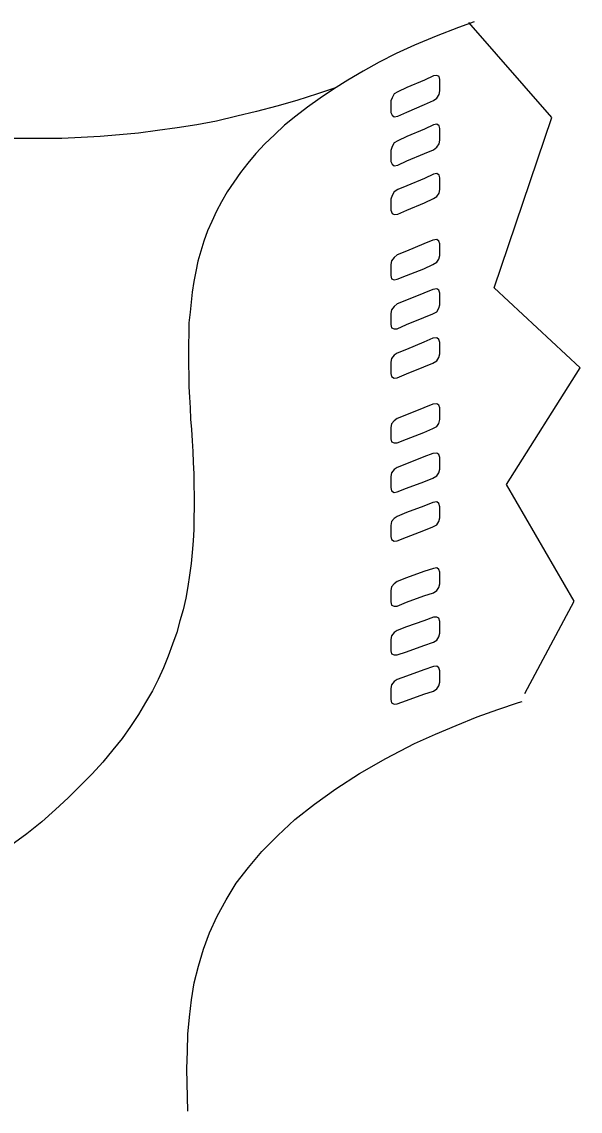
# Model space of a CAD drawing. Extents: x 638850 to 644908, y 297188 to 298900.
# Drawn here: x 639378.52 to 639394.74, y 297779.48 to 297811.16 of the extents above; entities that cross this region are included whole.
import ezdxf

# ---------------------------------------------------------------- set-up
doc = ezdxf.new("R2010")
doc.units = 0
for name, color, linetype in [('1', 7, 'Continuous'), ('16', 7, 'Continuous'), ('2', 7, 'Continuous')]:
    doc.layers.add(name, color=color, linetype=linetype)

msp = doc.modelspace()

# ---------------------------------------------------------------- linework, layer by layer
at = {"layer": '1'}
msp.add_lwpolyline([(639393.139, 297791.631), (639394.567, 297794.31), (639392.604, 297797.702), (639394.745, 297801.095), (639392.247, 297803.416), (639393.92, 297808.371), (639391.511, 297811.139)], dxfattribs=at)
at = {"layer": '16'}
for points in [[(639390.481, 297808.87), (639390.576, 297808.933), (639390.651, 297809.041), (639390.667, 297809.149), (639390.667, 297809.149), (639390.667, 297809.227), (639390.667, 297809.397), (639390.667, 297809.473), (639390.667, 297809.473), (639390.651, 297809.567), (639390.576, 297809.597), (639390.481, 297809.581), (639390.481, 297809.581), (639390.219, 297809.456), (639389.709, 297809.24), (639389.447, 297809.119), (639389.447, 297809.119), (639389.339, 297809.057), (639389.277, 297808.949), (639389.247, 297808.854), (639389.247, 297808.854), (639389.247, 297808.762), (639389.247, 297808.609), (639389.247, 297808.517), (639389.247, 297808.517), (639389.277, 297808.438), (639389.339, 297808.393), (639389.447, 297808.409), (639389.447, 297808.409), (639389.709, 297808.53), (639390.219, 297808.746), (639390.481, 297808.87), (639390.481, 297808.87), (639390.481, 297808.87)], [(639390.481, 297807.434), (639390.576, 297807.512), (639390.651, 297807.604), (639390.667, 297807.712), (639390.667, 297807.712), (639390.667, 297807.804), (639390.667, 297807.961), (639390.667, 297808.052), (639390.667, 297808.052), (639390.651, 297808.131), (639390.576, 297808.177), (639390.481, 297808.16), (639390.481, 297808.16), (639390.219, 297808.036), (639389.709, 297807.82), (639389.447, 297807.696), (639389.447, 297807.696), (639389.339, 297807.637), (639389.277, 297807.526), (639389.247, 297807.418), (639389.247, 297807.418), (639389.247, 297807.342), (639389.247, 297807.188), (639389.247, 297807.094), (639389.247, 297807.094), (639389.277, 297807.018), (639389.339, 297806.972), (639389.447, 297806.986), (639389.447, 297806.986), (639389.709, 297807.11), (639390.219, 297807.326), (639390.481, 297807.434), (639390.481, 297807.434), (639390.481, 297807.434)], [(639390.481, 297806.014), (639390.576, 297806.076), (639390.651, 297806.168), (639390.667, 297806.276), (639390.667, 297806.276), (639390.667, 297806.368), (639390.667, 297806.524), (639390.667, 297806.616), (639390.667, 297806.616), (639390.651, 297806.694), (639390.576, 297806.74), (639390.481, 297806.724), (639390.481, 297806.724), (639390.219, 297806.6), (639389.709, 297806.384), (639389.447, 297806.276), (639389.447, 297806.276), (639389.339, 297806.214), (639389.277, 297806.106), (639389.247, 297805.998), (639389.247, 297805.998), (639389.247, 297805.922), (639389.247, 297805.765), (639389.247, 297805.674), (639389.247, 297805.674), (639389.277, 297805.582), (639389.339, 297805.549), (639389.447, 297805.566), (639389.447, 297805.566), (639389.709, 297805.674), (639390.219, 297805.89), (639390.481, 297806.014), (639390.481, 297806.014), (639390.481, 297806.014)], [(639390.468, 297804.1), (639390.576, 297804.162), (639390.638, 297804.253), (639390.667, 297804.361), (639390.667, 297804.361), (639390.667, 297804.453), (639390.667, 297804.607), (639390.667, 297804.702), (639390.667, 297804.702), (639390.638, 297804.777), (639390.576, 297804.826), (639390.468, 297804.81), (639390.468, 297804.81), (639390.203, 297804.702), (639389.695, 297804.486), (639389.431, 297804.378), (639389.431, 297804.378), (639389.339, 297804.299), (639389.261, 297804.208), (639389.247, 297804.1), (639389.247, 297804.1), (639389.247, 297804.021), (639389.247, 297803.851), (639389.247, 297803.776), (639389.247, 297803.776), (639389.261, 297803.681), (639389.339, 297803.651), (639389.431, 297803.668), (639389.431, 297803.668), (639389.695, 297803.776), (639390.203, 297803.975), (639390.468, 297804.1), (639390.468, 297804.1), (639390.468, 297804.1)], [(639390.468, 297802.663), (639390.576, 297802.725), (639390.638, 297802.833), (639390.667, 297802.925), (639390.667, 297802.925), (639390.667, 297803.017), (639390.667, 297803.171), (639390.667, 297803.265), (639390.667, 297803.265), (639390.638, 297803.357), (639390.576, 297803.389), (639390.468, 297803.373), (639390.468, 297803.373), (639390.203, 297803.265), (639389.695, 297803.063), (639389.431, 297802.955), (639389.431, 297802.955), (639389.339, 297802.879), (639389.261, 297802.785), (639389.247, 297802.677), (639389.247, 297802.677), (639389.247, 297802.601), (639389.247, 297802.431), (639389.247, 297802.353), (639389.247, 297802.353), (639389.261, 297802.261), (639389.339, 297802.231), (639389.431, 297802.231), (639389.431, 297802.231), (639389.695, 297802.353), (639390.203, 297802.555), (639390.468, 297802.663), (639390.468, 297802.663), (639390.468, 297802.663)], [(639390.468, 297801.227), (639390.576, 297801.302), (639390.638, 297801.397), (639390.667, 297801.505), (639390.667, 297801.505), (639390.667, 297801.58), (639390.667, 297801.751), (639390.667, 297801.829), (639390.667, 297801.829), (639390.638, 297801.921), (639390.576, 297801.967), (639390.468, 297801.953), (639390.468, 297801.953), (639390.203, 297801.845), (639389.695, 297801.626), (639389.431, 297801.518), (639389.431, 297801.518), (639389.339, 297801.459), (639389.261, 297801.364), (639389.247, 297801.256), (639389.247, 297801.256), (639389.247, 297801.181), (639389.247, 297801.011), (639389.247, 297800.932), (639389.247, 297800.932), (639389.261, 297800.841), (639389.339, 297800.795), (639389.431, 297800.808), (639389.431, 297800.808), (639389.695, 297800.916), (639390.203, 297801.119), (639390.468, 297801.227), (639390.468, 297801.227), (639390.468, 297801.227)], [(639390.468, 297799.326), (639390.576, 297799.388), (639390.638, 297799.48), (639390.667, 297799.588), (639390.667, 297799.588), (639390.667, 297799.682), (639390.667, 297799.836), (639390.667, 297799.928), (639390.667, 297799.928), (639390.638, 297800.006), (639390.576, 297800.052), (639390.468, 297800.036), (639390.468, 297800.036), (639390.203, 297799.928), (639389.695, 297799.728), (639389.431, 297799.62), (639389.431, 297799.62), (639389.339, 297799.558), (639389.261, 297799.466), (639389.247, 297799.358), (639389.247, 297799.358), (639389.247, 297799.28), (639389.247, 297799.11), (639389.247, 297799.034), (639389.247, 297799.034), (639389.261, 297798.94), (639389.339, 297798.91), (639389.431, 297798.91), (639389.431, 297798.91), (639389.695, 297799.018), (639390.203, 297799.218), (639390.468, 297799.326), (639390.468, 297799.326), (639390.468, 297799.326)], [(639390.468, 297797.89), (639390.576, 297797.952), (639390.638, 297798.043), (639390.667, 297798.151), (639390.667, 297798.151), (639390.667, 297798.246), (639390.667, 297798.4), (639390.667, 297798.492), (639390.667, 297798.492), (639390.638, 297798.57), (639390.576, 297798.616), (639390.468, 297798.6), (639390.468, 297798.6), (639390.203, 297798.508), (639389.695, 297798.308), (639389.431, 297798.2), (639389.431, 297798.2), (639389.339, 297798.138), (639389.261, 297798.043), (639389.247, 297797.935), (639389.247, 297797.935), (639389.247, 297797.86), (639389.247, 297797.69), (639389.247, 297797.611), (639389.247, 297797.611), (639389.261, 297797.52), (639389.339, 297797.474), (639389.431, 297797.49), (639389.431, 297797.49), (639389.695, 297797.598), (639390.203, 297797.782), (639390.468, 297797.89), (639390.468, 297797.89), (639390.468, 297797.89)], [(639390.468, 297796.469), (639390.576, 297796.531), (639390.638, 297796.623), (639390.667, 297796.731), (639390.667, 297796.731), (639390.667, 297796.81), (639390.667, 297796.98), (639390.667, 297797.055), (639390.667, 297797.055), (639390.638, 297797.15), (639390.576, 297797.196), (639390.468, 297797.179), (639390.468, 297797.179), (639390.203, 297797.071), (639389.695, 297796.885), (639389.431, 297796.777), (639389.431, 297796.777), (639389.339, 297796.718), (639389.261, 297796.623), (639389.247, 297796.515), (639389.247, 297796.515), (639389.247, 297796.44), (639389.247, 297796.27), (639389.247, 297796.191), (639389.247, 297796.191), (639389.261, 297796.099), (639389.339, 297796.054), (639389.431, 297796.067), (639389.431, 297796.067), (639389.695, 297796.175), (639390.203, 297796.361), (639390.468, 297796.469), (639390.468, 297796.469), (639390.468, 297796.469)], [(639390.481, 297794.555), (639390.576, 297794.617), (639390.638, 297794.709), (639390.667, 297794.817), (639390.667, 297794.817), (639390.667, 297794.909), (639390.667, 297795.063), (639390.667, 297795.157), (639390.667, 297795.157), (639390.638, 297795.233), (639390.576, 297795.281), (639390.481, 297795.265), (639390.481, 297795.265), (639390.203, 297795.173), (639389.695, 297794.987), (639389.431, 297794.879), (639389.431, 297794.879), (639389.339, 297794.817), (639389.261, 297794.725), (639389.247, 297794.617), (639389.247, 297794.617), (639389.247, 297794.539), (639389.247, 297794.385), (639389.247, 297794.29), (639389.247, 297794.29), (639389.261, 297794.199), (639389.339, 297794.169), (639389.431, 297794.169), (639389.431, 297794.169), (639389.695, 297794.277), (639390.203, 297794.461), (639390.481, 297794.555), (639390.481, 297794.555), (639390.481, 297794.555)], [(639390.481, 297793.119), (639390.576, 297793.181), (639390.638, 297793.273), (639390.667, 297793.381), (639390.667, 297793.381), (639390.667, 297793.472), (639390.667, 297793.629), (639390.667, 297793.721), (639390.667, 297793.721), (639390.638, 297793.813), (639390.576, 297793.845), (639390.481, 297793.845), (639390.481, 297793.845), (639390.203, 297793.737), (639389.695, 297793.567), (639389.431, 297793.459), (639389.431, 297793.459), (639389.339, 297793.397), (639389.261, 297793.302), (639389.247, 297793.194), (639389.247, 297793.194), (639389.247, 297793.119), (639389.247, 297792.949), (639389.247, 297792.87), (639389.247, 297792.87), (639389.261, 297792.778), (639389.339, 297792.746), (639389.431, 297792.746), (639389.431, 297792.746), (639389.695, 297792.841), (639390.203, 297793.024), (639390.481, 297793.119), (639390.481, 297793.119), (639390.481, 297793.119)], [(639390.481, 297791.698), (639390.576, 297791.758), (639390.638, 297791.852), (639390.667, 297791.96), (639390.667, 297791.96), (639390.667, 297792.036), (639390.667, 297792.206), (639390.667, 297792.284), (639390.667, 297792.284), (639390.638, 297792.376), (639390.576, 297792.422), (639390.481, 297792.409), (639390.481, 297792.409), (639390.203, 297792.314), (639389.695, 297792.13), (639389.431, 297792.036), (639389.431, 297792.036), (639389.339, 297791.974), (639389.261, 297791.882), (639389.247, 297791.774), (639389.247, 297791.774), (639389.247, 297791.698), (639389.247, 297791.528), (639389.247, 297791.45), (639389.247, 297791.45), (639389.261, 297791.358), (639389.339, 297791.312), (639389.431, 297791.326), (639389.431, 297791.326), (639389.695, 297791.42), (639390.203, 297791.604), (639390.481, 297791.698), (639390.481, 297791.698), (639390.481, 297791.698)]]:
    msp.add_lwpolyline(points, dxfattribs=at)
at = {"layer": '2'}
for points in [[(639391.667, 297811.155), (639391.208, 297810.986), (639390.56, 297810.739), (639389.926, 297810.478), (639389.926, 297810.478), (639389.926, 297810.478), (639389.926, 297810.478), (639389.926, 297810.478), (639389.926, 297810.478), (639389.402, 297810.23), (639388.907, 297809.983), (639388.443, 297809.722), (639387.995, 297809.461), (639387.579, 297809.195), (639387.192, 297808.934), (639386.823, 297808.671), (639386.483, 297808.408)], [(639387.631, 297809.231), (639387.116, 297809.058), (639386.513, 297808.871), (639385.928, 297808.7), (639385.338, 297808.547), (639384.769, 297808.408), (639384.182, 297808.268), (639383.61, 297808.16), (639383.039, 297808.07), (639382.467, 297807.992), (639381.911, 297807.913), (639381.356, 297807.868), (639380.8, 297807.821), (639380.244, 297807.791), (639379.686, 297807.76), (639379.146, 297807.76), (639378.606, 297807.76), (639378.064, 297807.76)], [(639386.483, 297808.408), (639386.157, 297808.147), (639385.865, 297807.868), (639385.586, 297807.605), (639385.325, 297807.328), (639385.093, 297807.049), (639384.877, 297806.774), (639384.677, 297806.493), (639384.49, 297806.214), (639384.321, 297805.924), (639384.182, 297805.645), (639384.042, 297805.35), (639383.918, 297805.073), (639383.81, 297804.779), (639383.718, 297804.486), (639383.639, 297804.191), (639383.579, 297803.899), (639383.516, 297803.606), (639383.471, 297803.296), (639383.439, 297803.003), (639383.408, 297802.711), (639383.378, 297802.4), (639383.378, 297802.092), (639383.365, 297801.784), (639383.365, 297801.489), (639383.365, 297801.181), (639383.378, 297800.87), (639383.378, 297800.546), (639383.394, 297800.24), (639383.408, 297799.93), (639383.423, 297799.606), (639383.453, 297799.298), (639383.471, 297798.974), (639383.486, 297798.663), (639383.502, 297798.339), (639383.516, 297798.015), (639383.516, 297797.691), (639383.531, 297797.367), (639383.531, 297797.041), (639383.516, 297796.719), (639383.516, 297796.395), (639383.502, 297796.069), (639383.471, 297795.727), (639383.439, 297795.407), (639383.394, 297795.065), (639383.349, 297794.739), (639383.286, 297794.399), (639383.207, 297794.062), (639383.115, 297793.738), (639383.021, 297793.396), (639382.899, 297793.058), (639382.775, 297792.716), (639382.636, 297792.377), (639382.481, 297792.037), (639382.314, 297791.699), (639382.112, 297791.36), (639381.911, 297791.02), (639381.68, 297790.662), (639381.434, 297790.322), (639381.169, 297789.985), (639380.874, 297789.629), (639380.568, 297789.287), (639380.226, 297788.948), (639379.871, 297788.594), (639379.502, 297788.255), (639379.101, 297787.897), (639378.669, 297787.544), (639378.206, 297787.204)], [(639383.349, 297779.482), (639383.318, 297780.715), (639383.331, 297781.226), (639383.349, 297781.721), (639383.394, 297782.213), (639383.453, 297782.724), (639383.531, 297783.219), (639383.655, 297783.698), (639383.797, 297784.193), (639383.979, 297784.67), (639384.2, 297785.15), (639384.458, 297785.629), (639384.753, 297786.108), (639385.109, 297786.569), (639385.496, 297787.033), (639385.959, 297787.496), (639386.454, 297787.96), (639387.023, 297788.408), (639387.642, 297788.855), (639388.335, 297789.305), (639389.093, 297789.737), (639389.926, 297790.169), (639389.926, 297790.169), (639390.545, 297790.446), (639391.145, 297790.691), (639391.748, 297790.943), (639392.354, 297791.157), (639392.952, 297791.36), (639393.059, 297791.393)]]:
    msp.add_lwpolyline(points, dxfattribs=at)

doc.saveas('drawing.dxf')
